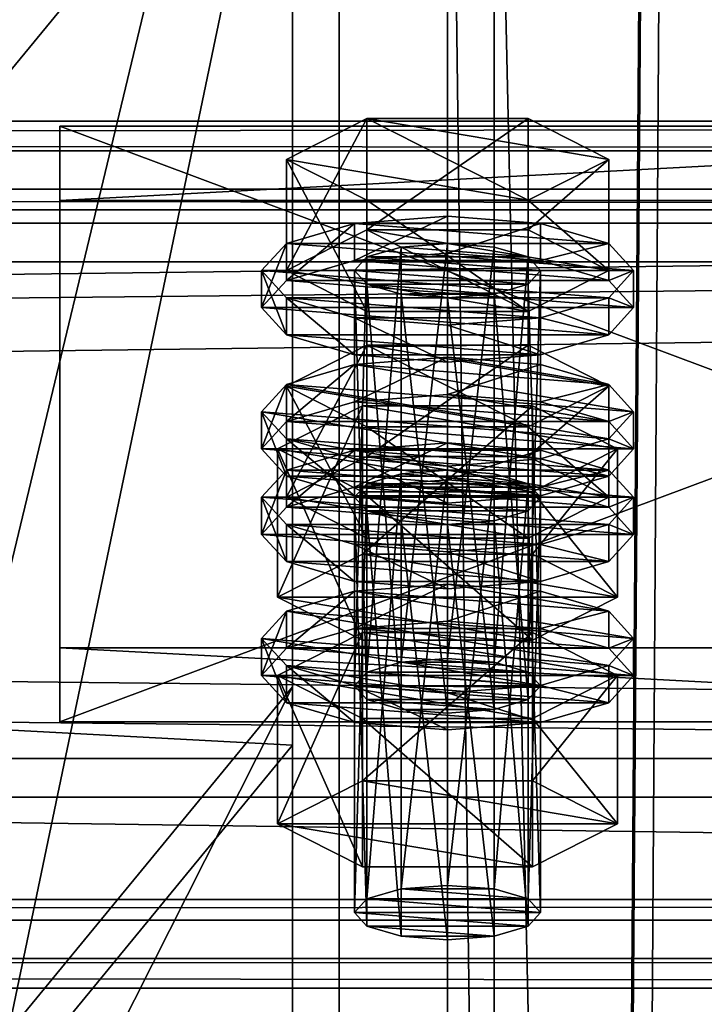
# Model space of a CAD drawing. Header units: millimetres. Extents: x 60485 to 71303, y 100 to 16900.
# Tile 361 of 656: x 70852 to 70897, y 3264 to 3328. Entities that reach past the tile are written whole.
import ezdxf

# ---------------------------------------------------------------- set-up
doc = ezdxf.new("R2010")
doc.units = ezdxf.units.MM
for name, color, linetype in [('1', 7, 'Continuous'), ('13', 7, 'Continuous'), ('3', 7, 'Continuous'), ('4', 7, 'Continuous'), ('6', 7, 'Continuous'), ('9', 7, 'Continuous')]:
    doc.layers.add(name, color=color, linetype=linetype)

msp = doc.modelspace()

# ---------------------------------------------------------------- meshes
at = {"layer": '1', "color": 7}
mesh = msp.add_polyface(dxfattribs=at)
corners = [(70799.994, 16699.999, -0.001), (70799.994, 16699.999, 2949.999), (70799.994, 300, 2949.999), (70799.994, 300, -0.001), (70999.994, 16699.999, 2949.999), (70999.994, 300, 2949.999), (70999.994, 16699.999, -0.001), (70999.994, 300, -0.001)]
mesh.append_faces([[corners[k] for k in face] for face in [(0, 2, 3, 3), (1, 5, 2, 2), (4, 7, 5, 5), (6, 3, 7, 7), (1, 6, 4, 4), (3, 5, 7, 7)]], dxfattribs={"vtx0": -1, "color": 7})
mesh.append_faces([[corners[k] for k in face] for face in [(0, 1, 2, 2), (1, 4, 5, 5), (4, 6, 7, 7), (6, 0, 3, 3), (1, 0, 6, 6), (3, 2, 5, 5)]], dxfattribs={"vtx2": -1, "vtx3": -1, "color": 7})
at = {"layer": '13', "color": 20}
mesh = msp.add_polyface(dxfattribs=at)
corners = [(70874.8, 3299.634, 4064.162), (70885.192, 3306.807, 4066.355), (70874.8, 3306.807, 4066.355), (70885.192, 3301.544, 4083.568), (70869.604, 3304.175, 4074.961), (70873.996, 3284.845, 4016.767), (70874.8, 3312.499, 4022.085), (70873.996, 3311.622, 4024.953), (70874.8, 3285.722, 4013.898), (70876.996, 3313.141, 4019.984), (70876.996, 3286.364, 4011.798), (70879.996, 3313.376, 4019.216), (70876.996, 3310.102, 4029.923), (70882.996, 3310.102, 4029.923), (70879.996, 3309.867, 4030.691), (70874.8, 3310.744, 4027.822), (70885.192, 3310.744, 4027.822), (70885.996, 3311.622, 4024.953), (70885.192, 3312.499, 4022.085), (70869.604, 3311.622, 4024.953), (70874.8, 3314.253, 4016.347), (70874.8, 3321.425, 4018.539), (70869.604, 3318.794, 4027.146), (70885.192, 3321.425, 4018.539), (70885.192, 3308.99, 4033.56), (70874.8, 3308.99, 4033.56), (70874.8, 3316.162, 4035.753), (70885.192, 3316.162, 4035.753), (70867.996, 3309.231, 4024.223), (70869.604, 3310.985, 4018.485), (70869.604, 3313.376, 4019.216), (70867.996, 3311.622, 4024.953), (70873.996, 3312.269, 4014.284), (70873.996, 3314.66, 4015.015), (70879.996, 3312.739, 4012.747), (70879.996, 3315.13, 4013.478), (70879.996, 3305.722, 4035.698), (70873.996, 3306.192, 4034.161), (70873.996, 3308.583, 4034.892), (70879.996, 3308.113, 4036.429), (70869.604, 3307.477, 4029.96), (70869.604, 3309.867, 4030.691), (70890.389, 3310.985, 4018.485), (70891.996, 3309.231, 4024.223), (70890.389, 3307.477, 4029.96), (70885.996, 3306.192, 4034.161), (70885.996, 3308.583, 4034.892), (70890.389, 3309.867, 4030.691), (70891.996, 3311.622, 4024.953), (70890.389, 3313.376, 4019.216), (70873.996, 3303.168, 4011.502), (70879.996, 3306.029, 4010.695), (70873.996, 3305.559, 4012.233)]
mesh.append_faces([[corners[k] for k in face] for face in [(0, 1, 2, 2), (5, 6, 7, 7), (8, 9, 6, 6), (10, 11, 9, 9), (12, 13, 14, 14), (19, 21, 22, 22), (20, 23, 21, 21), (25, 22, 26, 26), (24, 19, 25, 25), (22, 27, 26, 26), (28, 30, 31, 31), (29, 33, 30, 30), (32, 35, 33, 33), (36, 38, 39, 39), (37, 41, 38, 38), (40, 31, 41, 41), (45, 37, 36, 36), (38, 46, 39, 39), (50, 51, 52, 52)]], dxfattribs={"vtx0": -1, "color": 20})
mesh.append_faces([[corners[k] for k in face] for face in [(3, 4, 2, 2), (13, 12, 15, 15), (16, 15, 7, 7), (17, 7, 6, 6), (18, 6, 9, 9), (24, 20, 19, 19), (27, 22, 21, 21), (42, 32, 29, 29), (43, 29, 28, 28), (44, 28, 40, 40), (45, 40, 37, 37), (46, 38, 41, 41), (47, 41, 31, 31), (48, 31, 30, 30), (49, 30, 33, 33)]], dxfattribs={"vtx0": -1, "vtx2": -1, "vtx3": -1, "color": 20})
mesh.append_faces([[corners[k] for k in face] for face in [(19, 20, 21, 21), (24, 25, 26, 26), (25, 19, 22, 22), (28, 29, 30, 30), (29, 32, 33, 33), (32, 34, 35, 35), (36, 37, 38, 38), (37, 40, 41, 41), (40, 28, 31, 31)]], dxfattribs={"vtx2": -1, "vtx3": -1, "color": 20})
mesh = msp.add_polyface(dxfattribs=at)
corners = [(70890.389, 3304.175, 4074.961), (70874.8, 3306.807, 4066.355), (70885.192, 3306.807, 4066.355), (70879.996, 3286.599, 4011.029), (70882.996, 3313.141, 4019.984), (70879.996, 3313.376, 4019.216), (70882.996, 3286.364, 4011.798), (70885.192, 3312.499, 4022.085), (70885.192, 3285.722, 4013.898), (70885.996, 3311.622, 4024.953), (70882.996, 3310.102, 4029.923), (70874.8, 3310.744, 4027.822), (70885.192, 3310.744, 4027.822), (70873.996, 3311.622, 4024.953), (70874.8, 3312.499, 4022.085), (70876.996, 3313.141, 4019.984), (70874.8, 3314.253, 4016.347), (70885.192, 3314.253, 4016.347), (70885.192, 3321.425, 4018.539), (70890.389, 3311.622, 4024.953), (70890.389, 3318.794, 4027.146), (70885.192, 3308.99, 4033.56), (70885.192, 3316.162, 4035.753), (70874.8, 3316.162, 4035.753), (70874.8, 3321.425, 4018.539), (70879.996, 3312.739, 4012.747), (70885.996, 3312.269, 4014.284), (70885.996, 3314.66, 4015.015), (70879.996, 3315.13, 4013.478), (70890.389, 3310.985, 4018.485), (70890.389, 3313.376, 4019.216), (70891.996, 3309.231, 4024.223), (70891.996, 3311.622, 4024.953), (70890.389, 3307.477, 4029.96), (70890.389, 3309.867, 4030.691), (70885.996, 3306.192, 4034.161), (70885.996, 3308.583, 4034.892), (70879.996, 3305.722, 4035.698), (70879.996, 3308.113, 4036.429), (70873.996, 3312.269, 4014.284), (70869.604, 3310.985, 4018.485), (70867.996, 3309.231, 4024.223), (70869.604, 3307.477, 4029.96), (70869.604, 3309.867, 4030.691), (70867.996, 3311.622, 4024.953), (70869.604, 3313.376, 4019.216), (70873.996, 3314.66, 4015.015), (70890.389, 3304.275, 4016.433), (70873.996, 3305.559, 4012.233), (70879.996, 3306.029, 4010.695), (70885.996, 3305.559, 4012.233)]
mesh.append_faces([[corners[k] for k in face] for face in [(0, 1, 2, 2), (3, 4, 5, 5), (6, 7, 4, 4), (8, 9, 7, 7), (7, 5, 4, 4), (17, 20, 18, 18), (19, 22, 20, 20), (21, 23, 22, 22), (16, 19, 17, 17), (20, 24, 18, 18), (25, 27, 28, 28), (26, 30, 27, 27), (29, 32, 30, 30), (31, 34, 32, 32), (33, 36, 34, 34), (35, 38, 36, 36), (39, 26, 25, 25), (27, 46, 28, 28), (47, 49, 50, 50)]], dxfattribs={"vtx0": -1, "color": 20})
mesh.append_faces([[corners[k] for k in face] for face in [(10, 11, 12, 12), (12, 13, 9, 9), (9, 14, 7, 7), (19, 16, 21, 21), (22, 24, 20, 20), (26, 39, 29, 29), (29, 40, 31, 31), (31, 41, 33, 33), (33, 42, 35, 35), (36, 43, 34, 34), (34, 44, 32, 32), (32, 45, 30, 30), (30, 46, 27, 27)]], dxfattribs={"vtx0": -1, "vtx1": -1, "color": 20})
mesh.append_faces([[corners[k] for k in face] for face in [(7, 15, 5, 5), (47, 48, 49, 49)]], dxfattribs={"vtx0": -1, "vtx2": -1, "vtx3": -1, "color": 20})
mesh.append_faces([[corners[k] for k in face] for face in [(16, 17, 18, 18), (17, 19, 20, 20), (19, 21, 22, 22), (25, 26, 27, 27), (26, 29, 30, 30), (29, 31, 32, 32), (31, 33, 34, 34), (33, 35, 36, 36), (35, 37, 38, 38)]], dxfattribs={"vtx2": -1, "vtx3": -1, "color": 20})
mesh = msp.add_polyface(dxfattribs=at)
corners = [(70885.192, 3297.88, 4069.9), (70874.8, 3297.88, 4069.9), (70876.996, 3298.522, 4067.8), (70869.604, 3297.003, 4072.769), (70874.8, 3299.634, 4064.162), (70874.8, 3306.807, 4066.355), (70869.604, 3304.175, 4074.961), (70885.192, 3294.372, 4081.375), (70874.8, 3294.372, 4081.375), (70874.8, 3301.544, 4083.568), (70885.192, 3301.544, 4083.568), (70869.604, 3296.366, 4066.3), (70873.996, 3297.651, 4062.1), (70873.996, 3300.041, 4062.83), (70869.604, 3298.757, 4067.031), (70879.996, 3298.121, 4060.562), (70879.996, 3300.511, 4061.293), (70890.389, 3298.757, 4067.031), (70885.996, 3300.041, 4062.83), (70873.996, 3284.845, 4016.767), (70874.8, 3285.722, 4013.898), (70874.8, 3312.499, 4022.085), (70876.996, 3286.364, 4011.798), (70876.996, 3313.141, 4019.984), (70879.996, 3286.599, 4011.029), (70879.996, 3313.376, 4019.216), (70879.996, 3283.091, 4022.505), (70876.996, 3310.102, 4029.923), (70879.996, 3309.867, 4030.691), (70876.996, 3283.326, 4021.736), (70874.8, 3310.744, 4027.822), (70874.8, 3283.968, 4019.636), (70873.996, 3311.622, 4024.953), (70869.027, 3290.567, 4018.516), (70874.511, 3302.907, 4012.355), (70869.027, 3300.13, 4021.44), (70874.511, 3293.344, 4009.431), (70885.481, 3302.907, 4012.355), (70885.481, 3297.352, 4030.525), (70874.511, 3297.352, 4030.525), (70890.966, 3300.13, 4021.44), (70867.996, 3300.13, 4021.44), (70869.604, 3301.884, 4015.702), (70869.604, 3304.275, 4016.433), (70867.996, 3302.521, 4022.171), (70873.996, 3303.168, 4011.502), (70873.996, 3305.559, 4012.233), (70879.996, 3303.638, 4009.964), (70879.996, 3306.029, 4010.695), (70879.996, 3296.621, 4032.916), (70873.996, 3297.091, 4031.378), (70873.996, 3299.482, 4032.109), (70879.996, 3299.012, 4033.647), (70869.604, 3298.376, 4027.178), (70869.604, 3300.766, 4027.909), (70890.389, 3301.884, 4015.702), (70891.996, 3300.13, 4021.44), (70890.389, 3298.376, 4027.178), (70885.996, 3299.482, 4032.109), (70890.389, 3300.766, 4027.909), (70891.996, 3302.521, 4022.171)]
mesh.append_faces([[corners[k] for k in face] for face in [(3, 5, 6, 6), (8, 6, 9, 9), (6, 10, 9, 9), (11, 13, 14, 14), (12, 16, 13, 13), (18, 13, 16, 16), (26, 27, 28, 28), (29, 30, 27, 27), (31, 32, 30, 30), (33, 34, 35, 35), (36, 37, 34, 34), (35, 38, 39, 39), (41, 43, 44, 44), (42, 46, 43, 43), (49, 51, 52, 52), (50, 54, 51, 51), (53, 44, 54, 54), (54, 52, 51, 51)]], dxfattribs={"vtx0": -1, "color": 20})
mesh.append_faces([[corners[k] for k in face] for face in [(0, 1, 2, 2), (17, 14, 13, 13), (40, 35, 34, 34), (55, 47, 45, 45), (55, 45, 42, 42), (56, 42, 41, 41), (57, 41, 53, 53), (58, 54, 44, 44), (59, 44, 43, 43), (60, 43, 46, 46)]], dxfattribs={"vtx0": -1, "vtx2": -1, "vtx3": -1, "color": 20})
mesh.append_faces([[corners[k] for k in face] for face in [(3, 4, 5, 5), (7, 8, 9, 9), (8, 3, 6, 6), (11, 12, 13, 13), (12, 15, 16, 16), (19, 20, 21, 21), (20, 22, 23, 23), (22, 24, 25, 25), (31, 19, 32, 32), (41, 42, 43, 43), (42, 45, 46, 46), (45, 47, 48, 48), (49, 50, 51, 51), (50, 53, 54, 54), (53, 41, 44, 44)]], dxfattribs={"vtx2": -1, "vtx3": -1, "color": 20})
mesh = msp.add_polyface(dxfattribs=at)
corners = [(70885.192, 3297.88, 4069.9), (70876.996, 3298.522, 4067.8), (70879.996, 3298.757, 4067.031), (70882.996, 3298.522, 4067.8), (70874.8, 3299.634, 4064.162), (70885.192, 3299.634, 4064.162), (70885.192, 3306.807, 4066.355), (70890.389, 3297.003, 4072.769), (70890.389, 3304.175, 4074.961), (70885.192, 3294.372, 4081.375), (70885.192, 3301.544, 4083.568), (70874.8, 3301.544, 4083.568), (70874.8, 3306.807, 4066.355), (70879.996, 3298.121, 4060.562), (70885.996, 3297.651, 4062.1), (70885.996, 3300.041, 4062.83), (70879.996, 3300.511, 4061.293), (70890.389, 3298.757, 4067.031), (70891.996, 3297.003, 4072.769), (70869.604, 3298.757, 4067.031), (70873.996, 3300.041, 4062.83), (70879.996, 3286.599, 4011.029), (70882.996, 3286.364, 4011.798), (70882.996, 3313.141, 4019.984), (70885.192, 3285.722, 4013.898), (70885.192, 3312.499, 4022.085), (70885.996, 3284.845, 4016.767), (70885.996, 3311.622, 4024.953), (70885.192, 3310.744, 4027.822), (70885.192, 3283.968, 4019.636), (70882.996, 3310.102, 4029.923), (70882.996, 3283.326, 4021.736), (70879.996, 3309.867, 4030.691), (70874.511, 3293.344, 4009.431), (70885.481, 3293.344, 4009.431), (70885.481, 3302.907, 4012.355), (70890.966, 3300.13, 4021.44), (70885.481, 3297.352, 4030.525), (70869.027, 3300.13, 4021.44), (70874.511, 3302.907, 4012.355), (70879.996, 3303.638, 4009.964), (70885.996, 3303.168, 4011.502), (70885.996, 3305.559, 4012.233), (70879.996, 3306.029, 4010.695), (70890.389, 3301.884, 4015.702), (70890.389, 3304.275, 4016.433), (70891.996, 3300.13, 4021.44), (70891.996, 3302.521, 4022.171), (70890.389, 3298.376, 4027.178), (70890.389, 3300.766, 4027.909), (70885.996, 3297.091, 4031.378), (70885.996, 3299.482, 4032.109), (70879.996, 3299.012, 4033.647), (70869.604, 3301.884, 4015.702), (70867.996, 3300.13, 4021.44), (70869.604, 3300.766, 4027.909), (70867.996, 3302.521, 4022.171), (70869.604, 3304.275, 4016.433), (70873.996, 3305.559, 4012.233)]
mesh.append_faces([[corners[k] for k in face] for face in [(0, 2, 3, 3), (5, 8, 6, 6), (7, 10, 8, 8), (9, 11, 10, 10), (4, 7, 5, 5), (13, 15, 16, 16), (14, 17, 15, 15), (26, 28, 27, 27), (29, 30, 28, 28), (31, 32, 30, 30), (34, 36, 35, 35), (36, 39, 35, 35), (40, 42, 43, 43), (41, 45, 42, 42), (44, 47, 45, 45), (46, 49, 47, 47), (48, 51, 49, 49), (50, 52, 51, 51), (40, 44, 41, 41)]], dxfattribs={"vtx0": -1, "color": 20})
mesh.append_faces([[corners[k] for k in face] for face in [(10, 12, 8, 8), (18, 19, 17, 17), (17, 20, 15, 15), (37, 38, 36, 36), (44, 53, 46, 46), (46, 54, 48, 48), (52, 55, 51, 51), (51, 56, 49, 49), (49, 57, 47, 47), (47, 58, 45, 45)]], dxfattribs={"vtx0": -1, "vtx1": -1, "color": 20})
mesh.append_faces([[corners[k] for k in face] for face in [(0, 1, 2, 2)]], dxfattribs={"vtx0": -1, "vtx2": -1, "vtx3": -1, "color": 20})
mesh.append_faces([[corners[k] for k in face] for face in [(4, 5, 6, 6), (5, 7, 8, 8), (7, 9, 10, 10), (13, 14, 15, 15), (21, 22, 23, 23), (22, 24, 25, 25), (24, 26, 27, 27), (33, 34, 35, 35), (40, 41, 42, 42), (41, 44, 45, 45), (44, 46, 47, 47), (46, 48, 49, 49), (48, 50, 51, 51)]], dxfattribs={"vtx2": -1, "vtx3": -1, "color": 20})
mesh = msp.add_polyface(dxfattribs=at)
corners = [(70873.996, 3270.226, 4064.582), (70874.8, 3297.88, 4069.9), (70873.996, 3297.003, 4072.769), (70874.8, 3271.104, 4061.713), (70876.996, 3298.522, 4067.8), (70876.996, 3271.746, 4059.613), (70879.996, 3298.757, 4067.031), (70876.996, 3268.707, 4069.551), (70874.8, 3296.126, 4075.638), (70876.996, 3295.484, 4077.738), (70874.8, 3269.349, 4067.451), (70879.996, 3295.249, 4078.507), (70885.192, 3296.126, 4075.638), (70885.996, 3297.003, 4072.769), (70890.389, 3297.003, 4072.769), (70874.8, 3299.634, 4064.162), (70869.604, 3297.003, 4072.769), (70885.192, 3294.372, 4081.375), (70874.8, 3294.372, 4081.375), (70867.996, 3294.612, 4072.038), (70869.604, 3296.366, 4066.3), (70869.604, 3298.757, 4067.031), (70867.996, 3297.003, 4072.769), (70879.996, 3291.104, 4083.513), (70873.996, 3291.574, 4081.976), (70873.996, 3293.965, 4082.707), (70879.996, 3293.494, 4084.244), (70869.604, 3292.858, 4077.776), (70869.604, 3295.249, 4078.507), (70873.996, 3297.651, 4062.1), (70885.996, 3297.651, 4062.1), (70879.996, 3298.121, 4060.562), (70890.389, 3296.366, 4066.3), (70891.996, 3294.612, 4072.038), (70890.389, 3292.858, 4077.776), (70885.996, 3291.574, 4081.976), (70885.996, 3293.965, 4082.707), (70890.389, 3295.249, 4078.507), (70891.996, 3297.003, 4072.769), (70869.604, 3287.265, 4063.517), (70873.996, 3288.55, 4059.317), (70873.996, 3290.94, 4060.048), (70869.604, 3289.656, 4064.248), (70879.996, 3289.02, 4057.78), (70879.996, 3291.41, 4058.511), (70885.996, 3288.55, 4059.317), (70891.996, 3287.902, 4069.986), (70879.996, 3283.091, 4022.505), (70876.996, 3283.326, 4021.736), (70876.996, 3310.102, 4029.923), (70874.8, 3283.968, 4019.636), (70874.8, 3310.744, 4027.822), (70869.027, 3290.567, 4018.516), (70874.511, 3293.344, 4009.431), (70874.511, 3302.907, 4012.355), (70885.481, 3287.789, 4027.601), (70874.511, 3287.789, 4027.601), (70874.511, 3297.352, 4030.525), (70869.027, 3300.13, 4021.44), (70890.966, 3290.567, 4018.516), (70885.996, 3297.091, 4031.378), (70869.604, 3298.376, 4027.178), (70873.996, 3297.091, 4031.378), (70879.996, 3296.621, 4032.916)]
mesh.append_faces([[corners[k] for k in face] for face in [(0, 1, 2, 2), (3, 4, 1, 1), (5, 6, 4, 4), (7, 8, 9, 9), (10, 2, 8, 8), (8, 11, 9, 9), (17, 16, 18, 18), (19, 21, 22, 22), (23, 25, 26, 26), (24, 28, 25, 25), (27, 22, 28, 28), (29, 30, 31, 31), (35, 24, 23, 23), (25, 36, 26, 26), (39, 41, 42, 42), (40, 44, 41, 41), (40, 45, 43, 43), (56, 58, 57, 57), (60, 62, 63, 63)]], dxfattribs={"vtx0": -1, "color": 20})
mesh.append_faces([[corners[k] for k in face] for face in [(12, 8, 2, 2), (13, 2, 1, 1), (14, 15, 16, 16), (32, 29, 20, 20), (33, 20, 19, 19), (34, 19, 27, 27), (35, 27, 24, 24), (36, 25, 28, 28), (37, 28, 22, 22), (38, 22, 21, 21), (46, 42, 41, 41), (59, 53, 52, 52), (60, 61, 62, 62)]], dxfattribs={"vtx0": -1, "vtx2": -1, "vtx3": -1, "color": 20})
mesh.append_faces([[corners[k] for k in face] for face in [(19, 20, 21, 21), (23, 24, 25, 25), (24, 27, 28, 28), (27, 19, 22, 22), (39, 40, 41, 41), (40, 43, 44, 44), (47, 48, 49, 49), (48, 50, 51, 51), (52, 53, 54, 54), (55, 56, 57, 57), (56, 52, 58, 58)]], dxfattribs={"vtx2": -1, "vtx3": -1, "color": 20})
mesh = msp.add_polyface(dxfattribs=at)
corners = [(70879.996, 3271.981, 4058.844), (70882.996, 3298.522, 4067.8), (70879.996, 3298.757, 4067.031), (70882.996, 3271.746, 4059.613), (70885.192, 3297.88, 4069.9), (70885.192, 3271.104, 4061.713), (70885.996, 3297.003, 4072.769), (70885.996, 3270.226, 4064.582), (70885.192, 3296.126, 4075.638), (70885.192, 3269.349, 4067.451), (70882.996, 3295.484, 4077.738), (70879.996, 3295.249, 4078.507), (70874.8, 3296.126, 4075.638), (70873.996, 3297.003, 4072.769), (70874.8, 3297.88, 4069.9), (70890.389, 3297.003, 4072.769), (70869.604, 3297.003, 4072.769), (70885.192, 3294.372, 4081.375), (70885.996, 3297.651, 4062.1), (70890.389, 3296.366, 4066.3), (70890.389, 3298.757, 4067.031), (70891.996, 3294.612, 4072.038), (70891.996, 3297.003, 4072.769), (70890.389, 3292.858, 4077.776), (70890.389, 3295.249, 4078.507), (70885.996, 3291.574, 4081.976), (70885.996, 3293.965, 4082.707), (70879.996, 3291.104, 4083.513), (70879.996, 3293.494, 4084.244), (70873.996, 3297.651, 4062.1), (70869.604, 3296.366, 4066.3), (70867.996, 3294.612, 4072.038), (70869.604, 3292.858, 4077.776), (70869.604, 3295.249, 4078.507), (70867.996, 3297.003, 4072.769), (70879.996, 3289.02, 4057.78), (70885.996, 3288.55, 4059.317), (70885.996, 3290.94, 4060.048), (70879.996, 3291.41, 4058.511), (70890.389, 3287.265, 4063.517), (70890.389, 3289.656, 4064.248), (70891.996, 3287.902, 4069.986), (70873.996, 3290.94, 4060.048), (70885.996, 3284.845, 4016.767), (70885.192, 3283.968, 4019.636), (70885.192, 3310.744, 4027.822), (70882.996, 3283.326, 4021.736), (70882.996, 3310.102, 4029.923), (70879.996, 3283.091, 4022.505), (70879.996, 3309.867, 4030.691), (70885.481, 3293.344, 4009.431), (70890.966, 3290.567, 4018.516), (70890.966, 3300.13, 4021.44), (70885.481, 3287.789, 4027.601), (70885.481, 3297.352, 4030.525), (70874.511, 3297.352, 4030.525), (70874.511, 3293.344, 4009.431), (70869.027, 3290.567, 4018.516), (70885.996, 3297.091, 4031.378), (70879.996, 3296.621, 4032.916), (70879.996, 3299.012, 4033.647), (70890.389, 3298.376, 4027.178), (70869.604, 3298.376, 4027.178)]
mesh.append_faces([[corners[k] for k in face] for face in [(0, 1, 2, 2), (3, 4, 1, 1), (5, 6, 4, 4), (7, 8, 6, 6), (9, 10, 8, 8), (19, 22, 20, 20), (21, 24, 22, 22), (23, 26, 24, 24), (25, 28, 26, 26), (35, 37, 38, 38), (36, 40, 37, 37), (40, 38, 37, 37), (51, 54, 52, 52), (53, 55, 54, 54), (56, 51, 50, 50)]], dxfattribs={"vtx0": -1, "color": 20})
mesh.append_faces([[corners[k] for k in face] for face in [(11, 12, 10, 10), (10, 12, 8, 8), (8, 13, 6, 6), (6, 14, 4, 4), (15, 16, 17, 17), (18, 29, 19, 19), (19, 30, 21, 21), (21, 31, 23, 23), (23, 32, 25, 25), (26, 33, 24, 24), (24, 34, 22, 22), (41, 42, 40, 40), (51, 57, 53, 53), (61, 62, 58, 58)]], dxfattribs={"vtx0": -1, "vtx1": -1, "color": 20})
mesh.append_faces([[corners[k] for k in face] for face in [(40, 42, 38, 38)]], dxfattribs={"vtx0": -1, "vtx2": -1, "vtx3": -1, "color": 20})
mesh.append_faces([[corners[k] for k in face] for face in [(18, 19, 20, 20), (19, 21, 22, 22), (21, 23, 24, 24), (23, 25, 26, 26), (25, 27, 28, 28), (35, 36, 37, 37), (36, 39, 40, 40), (43, 44, 45, 45), (44, 46, 47, 47), (46, 48, 49, 49), (50, 51, 52, 52), (51, 53, 54, 54), (58, 59, 60, 60)]], dxfattribs={"vtx2": -1, "vtx3": -1, "color": 20})
mesh = msp.add_polyface(dxfattribs=at)
corners = [(70873.996, 3270.226, 4064.582), (70874.8, 3271.104, 4061.713), (70874.8, 3297.88, 4069.9), (70876.996, 3271.746, 4059.613), (70876.996, 3298.522, 4067.8), (70879.996, 3271.981, 4058.844), (70879.996, 3298.757, 4067.031), (70879.996, 3268.472, 4070.32), (70876.996, 3268.707, 4069.551), (70876.996, 3295.484, 4077.738), (70879.996, 3295.249, 4078.507), (70874.8, 3269.349, 4067.451), (70874.8, 3296.126, 4075.638), (70873.996, 3297.003, 4072.769), (70882.996, 3271.746, 4059.613), (70885.192, 3271.104, 4061.713), (70885.996, 3270.226, 4064.582), (70885.192, 3269.349, 4067.451), (70882.996, 3268.707, 4069.551), (70869.027, 3275.948, 4066.332), (70874.511, 3278.726, 4057.247), (70874.511, 3288.289, 4060.17), (70869.027, 3285.511, 4069.255), (70885.481, 3288.289, 4060.17), (70885.481, 3273.171, 4075.416), (70874.511, 3273.171, 4075.416), (70874.511, 3282.734, 4078.34), (70890.966, 3275.948, 4066.332), (70885.481, 3282.734, 4078.34), (70890.966, 3285.511, 4069.255), (70867.996, 3285.511, 4069.255), (70869.604, 3287.265, 4063.517), (70869.604, 3289.656, 4064.248), (70867.996, 3287.902, 4069.986), (70879.996, 3282.003, 4080.731), (70873.996, 3282.473, 4079.194), (70873.996, 3284.864, 4079.924), (70879.996, 3284.394, 4081.462), (70869.604, 3283.757, 4074.993), (70869.604, 3286.148, 4075.724), (70890.389, 3287.265, 4063.517), (70873.996, 3288.55, 4059.317), (70891.996, 3285.511, 4069.255), (70890.389, 3283.757, 4074.993), (70885.996, 3282.473, 4079.194), (70885.996, 3284.864, 4079.924), (70890.389, 3286.148, 4075.724), (70885.192, 3285.722, 4013.898), (70876.996, 3286.364, 4011.798), (70874.8, 3285.722, 4013.898), (70885.996, 3284.845, 4016.767), (70873.996, 3284.845, 4016.767), (70885.192, 3283.968, 4019.636), (70874.8, 3283.968, 4019.636), (70882.996, 3283.326, 4021.736), (70876.996, 3283.326, 4021.736), (70885.481, 3287.789, 4027.601), (70869.027, 3290.567, 4018.516), (70874.511, 3287.789, 4027.601)]
mesh.append_faces([[corners[k] for k in face] for face in [(7, 9, 10, 10), (3, 14, 5, 5), (18, 8, 7, 7), (19, 21, 22, 22), (20, 23, 21, 21), (25, 22, 26, 26), (24, 19, 25, 25), (22, 28, 26, 26), (30, 32, 33, 33), (34, 36, 37, 37), (35, 39, 36, 36), (38, 33, 39, 39), (39, 37, 36, 36), (56, 57, 58, 58)]], dxfattribs={"vtx0": -1, "color": 20})
mesh.append_faces([[corners[k] for k in face] for face in [(15, 3, 1, 1), (16, 1, 0, 0), (17, 0, 11, 11), (18, 11, 8, 8), (27, 20, 19, 19), (29, 22, 21, 21), (40, 41, 31, 31), (42, 31, 30, 30), (43, 30, 38, 38), (44, 38, 35, 35), (45, 39, 33, 33), (46, 33, 32, 32), (47, 48, 49, 49), (50, 49, 51, 51), (52, 51, 53, 53), (54, 53, 55, 55)]], dxfattribs={"vtx0": -1, "vtx2": -1, "vtx3": -1, "color": 20})
mesh.append_faces([[corners[k] for k in face] for face in [(0, 1, 2, 2), (1, 3, 4, 4), (3, 5, 6, 6), (7, 8, 9, 9), (8, 11, 12, 12), (11, 0, 13, 13), (19, 20, 21, 21), (24, 25, 26, 26), (25, 19, 22, 22), (30, 31, 32, 32), (34, 35, 36, 36), (35, 38, 39, 39), (38, 30, 33, 33)]], dxfattribs={"vtx2": -1, "vtx3": -1, "color": 20})
mesh = msp.add_polyface(dxfattribs=at)
corners = [(70879.996, 3271.981, 4058.844), (70882.996, 3271.746, 4059.613), (70882.996, 3298.522, 4067.8), (70885.192, 3271.104, 4061.713), (70885.192, 3297.88, 4069.9), (70885.996, 3270.226, 4064.582), (70885.996, 3297.003, 4072.769), (70885.192, 3269.349, 4067.451), (70885.192, 3296.126, 4075.638), (70882.996, 3268.707, 4069.551), (70882.996, 3295.484, 4077.738), (70879.996, 3268.472, 4070.32), (70879.996, 3295.249, 4078.507), (70876.996, 3271.746, 4059.613), (70874.8, 3271.104, 4061.713), (70873.996, 3270.226, 4064.582), (70874.8, 3269.349, 4067.451), (70874.511, 3278.726, 4057.247), (70885.481, 3278.726, 4057.247), (70885.481, 3288.289, 4060.17), (70890.966, 3275.948, 4066.332), (70890.966, 3285.511, 4069.255), (70885.481, 3273.171, 4075.416), (70885.481, 3282.734, 4078.34), (70874.511, 3282.734, 4078.34), (70869.027, 3275.948, 4066.332), (70869.027, 3285.511, 4069.255), (70874.511, 3288.289, 4060.17), (70890.389, 3287.265, 4063.517), (70891.996, 3285.511, 4069.255), (70891.996, 3287.902, 4069.986), (70890.389, 3289.656, 4064.248), (70890.389, 3283.757, 4074.993), (70890.389, 3286.148, 4075.724), (70885.996, 3282.473, 4079.194), (70885.996, 3284.864, 4079.924), (70879.996, 3282.003, 4080.731), (70879.996, 3284.394, 4081.462), (70885.996, 3288.55, 4059.317), (70873.996, 3288.55, 4059.317), (70869.604, 3287.265, 4063.517), (70867.996, 3285.511, 4069.255), (70869.604, 3283.757, 4074.993), (70873.996, 3282.473, 4079.194), (70869.604, 3286.148, 4075.724), (70867.996, 3287.902, 4069.986), (70869.604, 3289.656, 4064.248), (70876.996, 3286.364, 4011.798), (70882.996, 3286.364, 4011.798), (70879.996, 3286.599, 4011.029), (70885.192, 3285.722, 4013.898), (70874.8, 3285.722, 4013.898), (70885.996, 3284.845, 4016.767), (70873.996, 3284.845, 4016.767), (70885.192, 3283.968, 4019.636), (70874.8, 3283.968, 4019.636), (70882.996, 3283.326, 4021.736), (70876.996, 3283.326, 4021.736), (70879.996, 3283.091, 4022.505)]
mesh.append_faces([[corners[k] for k in face] for face in [(9, 12, 10, 10), (18, 21, 19, 19), (20, 23, 21, 21), (22, 24, 23, 23), (17, 20, 18, 18), (21, 27, 19, 19), (28, 30, 31, 31), (29, 33, 30, 30), (32, 35, 33, 33), (34, 37, 35, 35), (34, 43, 36, 36), (47, 48, 49, 49), (56, 57, 58, 58)]], dxfattribs={"vtx0": -1, "color": 20})
mesh.append_faces([[corners[k] for k in face] for face in [(1, 13, 3, 3), (3, 14, 5, 5), (5, 15, 7, 7), (7, 16, 9, 9), (20, 25, 22, 22), (23, 26, 21, 21), (38, 39, 28, 28), (28, 40, 29, 29), (29, 41, 32, 32), (32, 42, 34, 34), (37, 44, 35, 35), (35, 45, 33, 33), (33, 46, 30, 30), (48, 47, 50, 50), (50, 51, 52, 52), (52, 53, 54, 54), (54, 55, 56, 56)]], dxfattribs={"vtx0": -1, "vtx1": -1, "color": 20})
mesh.append_faces([[corners[k] for k in face] for face in [(0, 1, 2, 2), (1, 3, 4, 4), (3, 5, 6, 6), (5, 7, 8, 8), (7, 9, 10, 10), (9, 11, 12, 12), (17, 18, 19, 19), (18, 20, 21, 21), (20, 22, 23, 23), (28, 29, 30, 30), (29, 32, 33, 33), (32, 34, 35, 35), (34, 36, 37, 37)]], dxfattribs={"vtx2": -1, "vtx3": -1, "color": 20})
at = {"layer": '3', "color": 91}
mesh = msp.add_polyface(dxfattribs=at)
corners = [(70870, 8485, 5564.7), (70930, 8485, 5564.7), (70930, 145.041, 3014.919), (70870, 145.041, 3014.919), (70870, 271.84, 2970.03), (70930, 271.84, 2970.03), (70930, 8485, 5481.045), (70870, 8485, 5481.045), (70870, 145.041, 2970.03), (70927, 8485, 5484.182), (70873, 8485, 5484.182), (70873, 8485, 5561.563), (70927, 8485, 5561.563), (70873, 145.041, 3011.782), (70927, 145.041, 3011.782), (70873, 261.579, 2970.03), (70873, 145.041, 2970.03), (70927, 261.579, 2970.03), (70927, 145.041, 2970.03), (70930, 145.041, 2970.03)]
mesh.append_faces([[corners[k] for k in face] for face in [(0, 2, 3, 3), (4, 6, 7, 7), (4, 3, 8, 8), (0, 4, 7, 7), (12, 13, 14, 14), (15, 11, 10, 10), (13, 15, 16, 16), (17, 10, 9, 9), (17, 14, 18, 18), (12, 17, 9, 9), (8, 13, 16, 16), (18, 2, 19, 19), (5, 1, 6, 6), (2, 5, 19, 19), (5, 18, 19, 19), (15, 8, 16, 16)]], dxfattribs={"vtx0": -1, "color": 91})
mesh.append_faces([[corners[k] for k in face] for face in [(3, 4, 0, 0), (0, 11, 1, 1), (11, 7, 10, 10), (10, 7, 9, 9), (1, 12, 6, 6), (12, 1, 11, 11), (6, 9, 7, 7), (11, 15, 13, 13), (14, 17, 12, 12), (2, 14, 3, 3), (3, 13, 8, 8), (1, 5, 2, 2), (18, 5, 17, 17), (17, 5, 15, 15), (8, 15, 4, 4), (4, 15, 5, 5)]], dxfattribs={"vtx0": -1, "vtx1": -1, "color": 91})
mesh.append_faces([[corners[k] for k in face] for face in [(11, 0, 7, 7), (6, 12, 9, 9), (2, 18, 14, 14), (3, 14, 13, 13)]], dxfattribs={"vtx0": -1, "vtx2": -1, "vtx3": -1, "color": 91})
mesh.append_faces([[corners[k] for k in face] for face in [(0, 1, 2, 2), (4, 5, 6, 6), (12, 11, 13, 13), (17, 15, 10, 10)]], dxfattribs={"vtx2": -1, "vtx3": -1, "color": 91})
mesh = msp.add_polyface(dxfattribs=at)
corners = [(70869.996, 3368.287, 3919.844), (70869.996, 3284.773, 3894.311), (70841.668, 3250.342, 3883.784), (70799.229, 3282.274, 3893.547), (70869.996, 3263.138, 3965.078), (70841.668, 3228.706, 3954.551), (70869.996, 3346.651, 3990.61), (70799.229, 3260.638, 3964.313), (70869.996, 3373.804, 3918.393), (70869.996, 3350.414, 3994.898), (70796.871, 3261.535, 3967.725), (70796.871, 3284.925, 3891.22), (70869.996, 3257.621, 3966.528), (70844.026, 3226.055, 3956.878), (70869.996, 3281.011, 3890.024), (70844.026, 3249.445, 3880.373)]
mesh.append_faces([[corners[k] for k in face] for face in [(0, 2, 3, 3), (1, 5, 2, 2), (4, 7, 5, 5), (6, 3, 7, 7), (8, 10, 11, 11), (9, 13, 10, 10), (12, 15, 13, 13), (14, 11, 15, 15)]], dxfattribs={"vtx0": -1, "color": 91})
mesh.append_faces([[corners[k] for k in face] for face in [(6, 8, 0, 0), (12, 4, 14, 14), (10, 3, 11, 11), (3, 10, 7, 7), (15, 2, 13, 13), (2, 11, 3, 3)]], dxfattribs={"vtx0": -1, "vtx1": -1, "color": 91})
mesh.append_faces([[corners[k] for k in face] for face in [(9, 6, 4, 4), (6, 9, 8, 8), (0, 8, 14, 14), (4, 12, 9, 9), (14, 4, 1, 1), (14, 1, 0, 0), (7, 10, 13, 13), (2, 15, 11, 11), (13, 2, 5, 5), (13, 5, 7, 7)]], dxfattribs={"vtx0": -1, "vtx2": -1, "vtx3": -1, "color": 91})
mesh.append_faces([[corners[k] for k in face] for face in [(0, 1, 2, 2), (1, 4, 5, 5), (4, 6, 7, 7), (6, 0, 3, 3), (8, 9, 10, 10), (9, 12, 13, 13), (12, 14, 15, 15), (14, 8, 11, 11)]], dxfattribs={"vtx2": -1, "vtx3": -1, "color": 91})
mesh = msp.add_polyface(dxfattribs=at)
corners = [(70944.996, 3316.145, 3984.507), (70854.996, 3316.145, 3984.507), (70854.996, 3282.522, 4094.482), (70944.996, 3282.522, 4094.482), (70854.996, 3320.926, 3985.969), (70854.996, 3287.303, 4095.944), (70944.996, 3320.926, 3985.969), (70944.996, 3287.303, 4095.944)]
mesh.append_faces([[corners[k] for k in face] for face in [(0, 2, 3, 3), (1, 5, 2, 2), (4, 7, 5, 5), (6, 3, 7, 7), (1, 6, 4, 4), (3, 5, 7, 7)]], dxfattribs={"vtx0": -1, "color": 91})
mesh.append_faces([[corners[k] for k in face] for face in [(0, 1, 2, 2), (1, 4, 5, 5), (4, 6, 7, 7), (6, 0, 3, 3), (1, 0, 6, 6), (3, 2, 5, 5)]], dxfattribs={"vtx2": -1, "vtx3": -1, "color": 91})
at = {"layer": '4', "color": 171}
mesh = msp.add_polyface(dxfattribs=at)
corners = [(70883, 3361.914, 3914.76), (70917, 3361.914, 3914.76), (70917, 1845.026, 3030.03), (70883, 1845.026, 3030.03), (70917, 3136.66, 3845.893), (70917, 1737.845, 3030.03), (70883, 3136.66, 3845.893), (70883, 1737.845, 3030.03), (70880, 3374.428, 3918.585), (70880, 3124.146, 3842.067), (70880, 1731.89, 3030.03), (70880, 1850.981, 3030.03), (70920, 3124.146, 3842.067), (70920, 1731.89, 3030.03), (70920, 3374.428, 3918.585), (70920, 1850.981, 3030.03)]
mesh.append_faces([[corners[k] for k in face] for face in [(0, 2, 3, 3), (1, 5, 2, 2), (4, 7, 5, 5), (6, 3, 7, 7), (8, 10, 11, 11), (9, 13, 10, 10), (12, 15, 13, 13), (14, 11, 15, 15)]], dxfattribs={"vtx0": -1, "color": 171})
mesh.append_faces([[corners[k] for k in face] for face in [(9, 6, 12, 12), (6, 8, 0, 0), (0, 8, 1, 1), (12, 4, 14, 14), (4, 12, 6, 6), (14, 1, 8, 8), (11, 3, 15, 15), (3, 10, 7, 7), (7, 10, 5, 5), (15, 2, 13, 13), (2, 15, 3, 3), (13, 5, 10, 10)]], dxfattribs={"vtx0": -1, "vtx1": -1, "color": 171})
mesh.append_faces([[corners[k] for k in face] for face in [(6, 9, 8, 8), (14, 4, 1, 1), (3, 11, 10, 10), (13, 2, 5, 5)]], dxfattribs={"vtx0": -1, "vtx2": -1, "vtx3": -1, "color": 171})
mesh.append_faces([[corners[k] for k in face] for face in [(0, 1, 2, 2), (1, 4, 5, 5), (4, 6, 7, 7), (6, 0, 3, 3), (8, 9, 10, 10), (9, 12, 13, 13), (12, 14, 15, 15), (14, 8, 11, 11)]], dxfattribs={"vtx2": -1, "vtx3": -1, "color": 171})
at = {"layer": '6', "color": 2}
mesh = msp.add_polyface(dxfattribs=at)
corners = [(70873, 8445, 2973.03), (70927, 8445, 2973.03), (70927, 281.652, 2973.03), (70873, 281.652, 2973.03), (70927, 8445, 3027.03), (70927, 458.279, 3027.03), (70873, 8445, 3027.03), (70873, 458.279, 3027.03), (70870, 8445, 2970.03), (70870, 8445, 3030.03), (70870, 468.091, 3030.03), (70870, 271.84, 2970.03), (70930, 8445, 3030.03), (70930, 468.091, 3030.03), (70930, 8445, 2970.03), (70930, 271.84, 2970.03)]
mesh.append_faces([[corners[k] for k in face] for face in [(0, 2, 3, 3), (1, 5, 2, 2), (4, 7, 5, 5), (6, 3, 7, 7), (8, 10, 11, 11), (9, 13, 10, 10), (12, 15, 13, 13), (14, 11, 15, 15)]], dxfattribs={"vtx0": -1, "color": 2})
mesh.append_faces([[corners[k] for k in face] for face in [(9, 6, 12, 12), (6, 8, 0, 0), (0, 8, 1, 1), (12, 4, 14, 14), (4, 12, 6, 6), (14, 1, 8, 8), (11, 3, 15, 15), (3, 10, 7, 7), (7, 10, 5, 5), (15, 2, 13, 13), (2, 15, 3, 3), (13, 5, 10, 10)]], dxfattribs={"vtx0": -1, "vtx1": -1, "color": 2})
mesh.append_faces([[corners[k] for k in face] for face in [(6, 9, 8, 8), (14, 4, 1, 1), (3, 11, 10, 10), (13, 2, 5, 5)]], dxfattribs={"vtx0": -1, "vtx2": -1, "vtx3": -1, "color": 2})
mesh.append_faces([[corners[k] for k in face] for face in [(0, 1, 2, 2), (1, 4, 5, 5), (4, 6, 7, 7), (6, 0, 3, 3), (8, 9, 10, 10), (9, 12, 13, 13), (12, 14, 15, 15), (14, 8, 11, 11)]], dxfattribs={"vtx2": -1, "vtx3": -1, "color": 2})
at = {"layer": '9', "color": 243}
mesh = msp.add_polyface(dxfattribs=at)
corners = [(71300, 3269.732, 3975.544), (71300, 3314.677, 3989.292), (68100, 3314.677, 3989.292), (68100, 3269.732, 3975.544), (71300, 3280.161, 4102.131), (68100, 3280.161, 4102.131), (71300, 3315.543, 4112.953), (68100, 3315.543, 4112.953), (71300, 3319.345, 4100.522), (68100, 3319.345, 4100.522), (71300, 3321.258, 4101.107), (68100, 3321.258, 4101.107), (71300, 3316.87, 4115.451), (68100, 3316.87, 4115.451), (71300, 3277.663, 4103.458), (68100, 3277.663, 4103.458), (71300, 3312.179, 3990.619), (68100, 3312.179, 3990.619), (71300, 3271.06, 3978.041), (68100, 3271.06, 3978.041), (71300, 3267.257, 3990.473), (68100, 3267.257, 3990.473), (71300, 3265.345, 3989.888), (68100, 3265.345, 3989.888)]
mesh.append_faces([[corners[k] for k in face] for face in [(0, 2, 3, 3), (1, 5, 2, 2), (4, 7, 5, 5), (6, 9, 7, 7), (8, 11, 9, 9), (10, 13, 11, 11), (12, 15, 13, 13), (14, 17, 15, 15), (16, 19, 17, 17), (18, 21, 19, 19), (20, 23, 21, 21), (22, 3, 23, 23), (20, 0, 22, 22), (8, 12, 10, 10), (11, 7, 9, 9)]], dxfattribs={"vtx0": -1, "color": 243})
mesh.append_faces([[corners[k] for k in face] for face in [(0, 16, 1, 1), (16, 0, 18, 18), (18, 0, 20, 20), (12, 6, 14, 14), (14, 1, 16, 16), (3, 19, 23, 23), (19, 2, 17, 17), (17, 2, 15, 15), (15, 5, 13, 13), (13, 7, 11, 11)]], dxfattribs={"vtx0": -1, "vtx1": -1, "color": 243})
mesh.append_faces([[corners[k] for k in face] for face in [(12, 8, 6, 6), (14, 6, 4, 4), (14, 4, 1, 1), (19, 3, 2, 2), (15, 2, 5, 5), (13, 5, 7, 7)]], dxfattribs={"vtx0": -1, "vtx2": -1, "vtx3": -1, "color": 243})
mesh.append_faces([[corners[k] for k in face] for face in [(21, 23, 19, 19)]], dxfattribs={"vtx1": -1, "color": 243})
mesh.append_faces([[corners[k] for k in face] for face in [(0, 1, 2, 2), (1, 4, 5, 5), (4, 6, 7, 7), (6, 8, 9, 9), (8, 10, 11, 11), (10, 12, 13, 13), (12, 14, 15, 15), (14, 16, 17, 17), (16, 18, 19, 19), (18, 20, 21, 21), (20, 22, 23, 23), (22, 0, 3, 3)]], dxfattribs={"vtx2": -1, "vtx3": -1, "color": 243})

doc.saveas('drawing.dxf')
